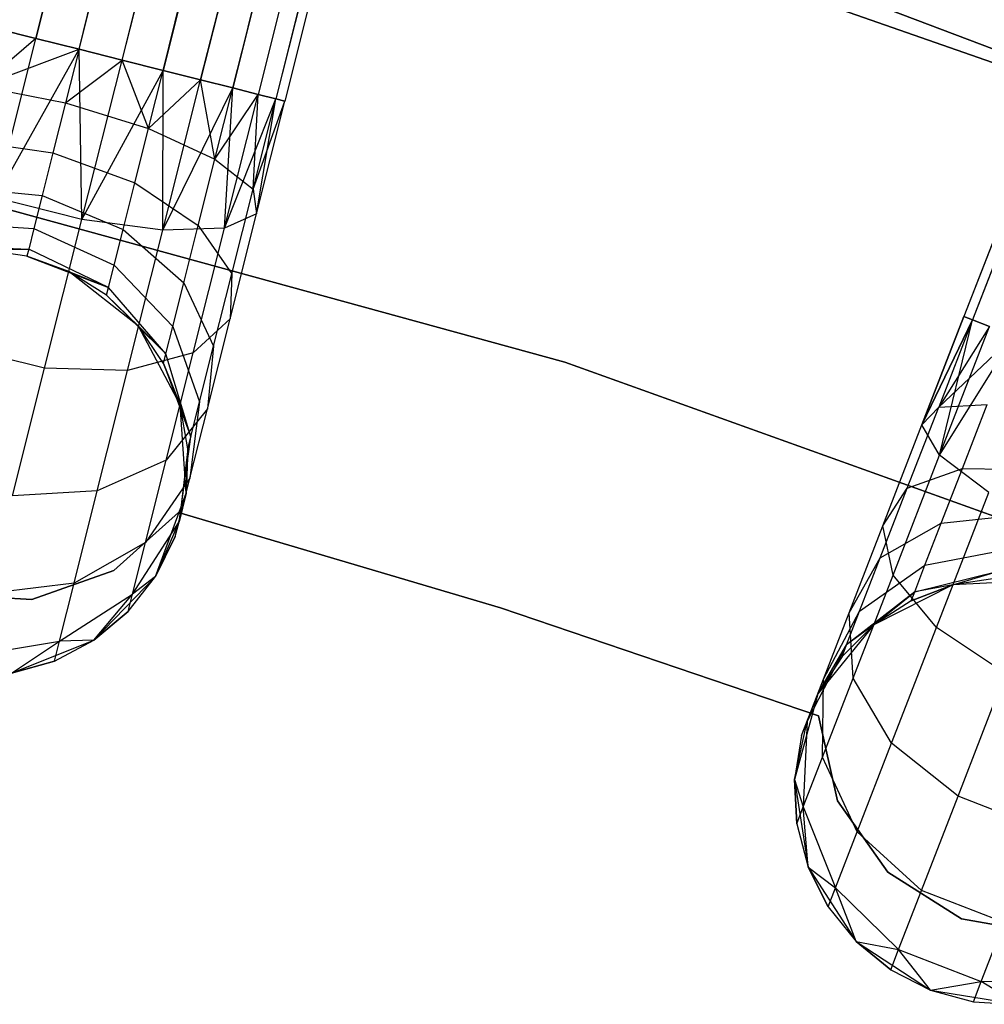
# Model space of a CAD drawing. Extents: x -189 to 189, y -189 to 189.
# Tile 471 of 591: x 10.27 to 14.79, y 37.46 to 42.07. Entities that reach past the tile are written whole.
import ezdxf

# ---------------------------------------------------------------- set-up
doc = ezdxf.new("R2010")
doc.units = 0
doc.header["$LTSCALE"] = 25.4
doc.layers.get('0').update_dxf_attribs({"linetype": 'CONTINUOUS'})

# ---------------------------------------------------------------- blocks, each defined once
blk = doc.blocks.new('CAMELEON-KENAI-C-12244_STL')
at = {"color": 0}
for p, q in [((10.3459, 41.9832, -10.4781), (40.7012, 163.4906, -10.4135)), ((10.3459, 41.9832, -10.4781), (40.7012, 163.4906, -10.4135)), ((10.5475, 41.9324, -10.5), (40.7012, 163.4906, -10.4135)), ((10.5475, 41.9324, -10.5), (40.7012, 163.4906, -10.4135)), ((40.894, 163.4421, -8.5219), (10.3459, 41.9832, -8.5219)), ((40.894, 163.4421, -8.5219), (10.3459, 41.9832, -8.5219)), ((10.5475, 41.9324, -8.5), (41.0956, 163.3914, -8.5)), ((10.5475, 41.9324, -8.5), (41.0956, 163.3914, -8.5)), ((10.5475, 41.9324, -10.5), (41.0956, 163.3914, -10.5)), ((10.5475, 41.9324, -10.5), (41.0956, 163.3914, -10.5)), ((10.7491, 41.8817, -10.4781), (41.0956, 163.3914, -10.5)), ((10.7491, 41.8817, -10.4781), (41.0956, 163.3914, -10.5)), ((10.9419, 41.8332, -10.4135), (41.0956, 163.3914, -10.5)), ((10.9419, 41.8332, -10.4135), (41.0956, 163.3914, -10.5)), ((10.7491, 41.8817, -8.5219), (41.2973, 163.3407, -8.5219)), ((10.7491, 41.8817, -8.5219), (41.2973, 163.3407, -8.5219)), ((41.4901, 163.2922, -10.4135), (10.9419, 41.8332, -10.4135)), ((41.4901, 163.2922, -10.4135), (10.9419, 41.8332, -10.4135)), ((41.4901, 163.2922, -10.4135), (11.1175, 41.7891, -10.309)), ((41.4901, 163.2922, -10.4135), (11.1175, 41.7891, -10.309)), ((41.4901, 163.2922, -10.4135), (11.2682, 41.7512, -10.1691)), ((41.4901, 163.2922, -10.4135), (11.2682, 41.7512, -10.1691)), ((10.7491, 41.8817, -8.5219), (41.6657, 163.248, -8.691)), ((10.7491, 41.8817, -8.5219), (41.6657, 163.248, -8.691)), ((10.9419, 41.8332, -8.5864), (41.6657, 163.248, -8.691)), ((10.9419, 41.8332, -8.5864), (41.6657, 163.248, -8.691)), ((41.6657, 163.248, -8.691), (11.1175, 41.7891, -8.691)), ((41.6657, 163.248, -8.691), (11.1175, 41.7891, -8.691)), ((11.1175, 41.7891, -8.691), (41.9355, 163.1802, -9)), ((11.1175, 41.7891, -8.691), (41.9355, 163.1802, -9)), ((41.8163, 163.2101, -10.1691), (11.2682, 41.7512, -10.1691)), ((41.8163, 163.2101, -10.1691), (11.2682, 41.7512, -10.1691)), ((11.2682, 41.7512, -8.8309), (41.9355, 163.1802, -9)), ((11.2682, 41.7512, -8.8309), (41.9355, 163.1802, -9)), ((41.8163, 163.2101, -10.1691), (11.3874, 41.7212, -10)), ((41.8163, 163.2101, -10.1691), (11.3874, 41.7212, -10)), ((41.9355, 163.1802, -9), (11.3874, 41.7212, -9)), ((41.9355, 163.1802, -9), (11.3874, 41.7212, -9)), ((41.8163, 163.2101, -10.1691), (11.4698, 41.7005, -9.809)), ((41.8163, 163.2101, -10.1691), (11.4698, 41.7005, -9.809)), ((41.9355, 163.1802, -9), (11.4698, 41.7005, -9.191)), ((41.9355, 163.1802, -9), (11.4698, 41.7005, -9.191)), ((42.018, 163.1594, -9.809), (11.4698, 41.7005, -9.809)), ((42.018, 163.1594, -9.809), (11.4698, 41.7005, -9.809)), ((42.0601, 163.1488, -9.3955), (11.4698, 41.7005, -9.191)), ((42.0601, 163.1488, -9.3955), (11.4698, 41.7005, -9.191)), ((42.018, 163.1594, -9.809), (11.512, 41.6899, -9.6045)), ((42.018, 163.1594, -9.809), (11.512, 41.6899, -9.3955)), ((42.018, 163.1594, -9.809), (11.512, 41.6899, -9.6045)), ((42.018, 163.1594, -9.809), (11.512, 41.6899, -9.3955)), ((42.0601, 163.1488, -9.3955), (11.512, 41.6899, -9.3955)), ((42.0601, 163.1488, -9.3955), (11.512, 41.6899, -9.3955)), ((59.9366, 157.4639, -9.3955), (14.6941, 40.6796, -9.3955)), ((59.9366, 157.4639, -9.3955), (14.6941, 40.6796, -9.6045)), ((59.9366, 157.4639, -9.3955), (14.6941, 40.6796, -9.3955)), ((59.9366, 157.4639, -9.3955), (14.6941, 40.6796, -9.6045)), ((59.9366, 157.4639, -9.3955), (14.7346, 40.6639, -9.809)), ((59.9366, 157.4639, -9.3955), (14.7346, 40.6639, -9.809)), ((59.9771, 157.4482, -9.809), (14.7346, 40.6639, -9.809)), ((59.9771, 157.4482, -9.809), (14.7346, 40.6639, -9.809)), ((60.0564, 157.4175, -9), (14.6941, 40.6796, -9.3955)), ((60.0564, 157.4175, -9), (14.6941, 40.6796, -9.3955)), ((60.0564, 157.4175, -9), (14.7346, 40.6639, -9.191)), ((60.0564, 157.4175, -9), (14.7346, 40.6639, -9.191)), ((16.2549, 41.3712, -1), (13.1173, 42.4691, -1)), ((13.1173, 42.4691, -8.5), (16.2549, 41.3712, -8.5)), ((16.2549, 41.3712, -1), (13.1173, 42.4691, -1)), ((13.1173, 42.4691, -8.5), (16.2549, 41.3712, -8.5)), ((17.3338, 40.9856, -1), (14.2221, 42.1652, -1)), ((14.2221, 42.1652), (17.3338, 40.9856)), ((17.3338, 40.9856, -1), (14.2221, 42.1652, -1)), ((14.2221, 42.1652), (17.3338, 40.9856)), ((10.153, 42.0316, -10.4135), (10.3459, 41.9832, -10.4781)), ((10.3459, 41.9832, -8.5219), (10.153, 42.0316, -8.5864)), ((10.3459, 41.9832, -8.5219), (10.153, 42.0316, -8.5864)), ((10.153, 42.0316, -10.4135), (10.3459, 41.9832, -10.4781)), ((10.3459, 41.9832, -8.5219), (10.0844, 41.7589, -8.5494)), ((10.3459, 41.9832, -8.5219), (10.0844, 41.7589, -8.5494)), ((10.1578, 41.2356, -10.3767), (10.3459, 41.9832, -10.4781)), ((10.1578, 41.2356, -10.3767), (10.3459, 41.9832, -10.4781)), ((10.3459, 41.9832, -10.4781), (10.5475, 41.9324, -10.5)), ((10.5475, 41.9324, -8.5), (10.3459, 41.9832, -8.5219)), ((10.5475, 41.9324, -8.5), (10.3459, 41.9832, -8.5219)), ((10.3459, 41.9832, -10.4781), (10.5475, 41.9324, -10.5)), ((10.0844, 41.7589, -8.5494), (10.5475, 41.9324, -8.5)), ((10.0844, 41.7589, -8.5494), (10.5475, 41.9324, -8.5)), ((10.1578, 41.2356, -10.3767), (10.5475, 41.9324, -10.5)), ((10.1578, 41.2356, -10.3767), (10.5475, 41.9324, -10.5)), ((10.5475, 41.9324, -8.5), (10.4844, 41.6814, -8.4659)), ((10.5475, 41.9324, -8.5), (10.4844, 41.6814, -8.4659)), ((10.7491, 41.8817, -8.5219), (10.5475, 41.9324, -8.5)), ((10.5611, 41.1342, -10.3767), (10.5475, 41.9324, -10.5)), ((10.5475, 41.9324, -10.5), (10.7491, 41.8817, -10.4781)), ((10.5611, 41.1342, -10.3767), (10.5475, 41.9324, -10.5)), ((10.7491, 41.8817, -8.5219), (10.5475, 41.9324, -8.5)), ((10.5475, 41.9324, -10.5), (10.7491, 41.8817, -10.4781)), ((10.4844, 41.6814, -8.4659), (10.7491, 41.8817, -8.5219)), ((10.4844, 41.6814, -8.4659), (10.7491, 41.8817, -8.5219)), ((10.5611, 41.1342, -10.3767), (10.7491, 41.8817, -10.4781)), ((10.5611, 41.1342, -10.3767), (10.7491, 41.8817, -10.4781)), ((10.8734, 41.5605, -8.5494), (10.7491, 41.8817, -8.5219)), ((10.8734, 41.5605, -8.5494), (10.7491, 41.8817, -8.5219)), ((10.9419, 41.8332, -8.5864), (10.7491, 41.8817, -8.5219)), ((10.7491, 41.8817, -10.4781), (10.9419, 41.8332, -10.4135)), ((10.9419, 41.8332, -8.5864), (10.7491, 41.8817, -8.5219)), ((10.7491, 41.8817, -10.4781), (10.9419, 41.8332, -10.4135)), ((10.5611, 41.1342, -10.3767), (10.9419, 41.8332, -10.4135)), ((10.5611, 41.1342, -10.3767), (10.9419, 41.8332, -10.4135)), ((10.8734, 41.5605, -8.5494), (10.9419, 41.8332, -8.5864)), ((10.8734, 41.5605, -8.5494), (10.9419, 41.8332, -8.5864)), ((10.9402, 41.084, -10.2133), (10.9419, 41.8332, -10.4135)), ((10.9402, 41.084, -10.2133), (10.9419, 41.8332, -10.4135)), ((11.1175, 41.7891, -8.691), (10.9419, 41.8332, -8.5864)), ((10.9419, 41.8332, -10.4135), (11.1175, 41.7891, -10.309)), ((10.9419, 41.8332, -10.4135), (11.1175, 41.7891, -10.309)), ((11.1175, 41.7891, -8.691), (10.9419, 41.8332, -8.5864)), ((10.8734, 41.5605, -8.5494), (11.1175, 41.7891, -8.691)), ((10.8734, 41.5605, -8.5494), (11.1175, 41.7891, -8.691)), ((10.9402, 41.084, -10.2133), (11.1175, 41.7891, -10.309)), ((10.9402, 41.084, -10.2133), (11.1175, 41.7891, -10.309)), ((11.1842, 41.4171, -8.7855), (11.1175, 41.7891, -8.691)), ((11.1842, 41.4171, -8.7855), (11.1175, 41.7891, -8.691)), ((11.2682, 41.7512, -8.8309), (11.1175, 41.7891, -8.691)), ((11.1175, 41.7891, -10.309), (11.2682, 41.7512, -10.1691)), ((11.1175, 41.7891, -10.309), (11.2682, 41.7512, -10.1691)), ((11.2682, 41.7512, -8.8309), (11.1175, 41.7891, -8.691)), ((10.0844, 41.7589, -8.5494), (10.4844, 41.6814, -8.4659)), ((10.0844, 41.7589, -8.5494), (10.4844, 41.6814, -8.4659)), ((10.9402, 41.084, -10.2133), (11.2682, 41.7512, -10.1691)), ((10.9402, 41.084, -10.2133), (11.2682, 41.7512, -10.1691)), ((11.1842, 41.4171, -8.7855), (11.2682, 41.7512, -8.8309)), ((11.1842, 41.4171, -8.7855), (11.2682, 41.7512, -8.8309)), ((11.1842, 41.4171, -8.7855), (11.3874, 41.7212, -9)), ((11.1842, 41.4171, -8.7855), (11.3874, 41.7212, -9)), ((11.2295, 41.0937, -9.9148), (11.2682, 41.7512, -10.1691)), ((11.2295, 41.0937, -9.9148), (11.2682, 41.7512, -10.1691)), ((11.2295, 41.0937, -9.9148), (11.3874, 41.7212, -10)), ((11.2295, 41.0937, -9.9148), (11.3874, 41.7212, -10)), ((11.3874, 41.7212, -9), (11.2682, 41.7512, -8.8309)), ((11.2682, 41.7512, -10.1691), (11.3874, 41.7212, -10)), ((11.2682, 41.7512, -10.1691), (11.3874, 41.7212, -10)), ((11.3874, 41.7212, -9), (11.2682, 41.7512, -8.8309)), ((11.3631, 41.276, -9.1334), (11.3874, 41.7212, -9)), ((11.3631, 41.276, -9.1334), (11.3874, 41.7212, -9)), ((11.4698, 41.7005, -9.191), (11.3874, 41.7212, -9)), ((11.3874, 41.7212, -10), (11.4698, 41.7005, -9.809)), ((11.3874, 41.7212, -10), (11.4698, 41.7005, -9.809)), ((11.4698, 41.7005, -9.191), (11.3874, 41.7212, -9)), ((10.4844, 41.6814, -8.4659), (10.4255, 41.4475, -8.366)), ((10.4844, 41.6814, -8.4659), (10.4255, 41.4475, -8.366)), ((10.4844, 41.6814, -8.4659), (10.8734, 41.5605, -8.5494)), ((10.4844, 41.6814, -8.4659), (10.8734, 41.5605, -8.5494)), ((11.2295, 41.0937, -9.9148), (11.4698, 41.7005, -9.809)), ((11.2295, 41.0937, -9.9148), (11.4698, 41.7005, -9.809)), ((11.3631, 41.276, -9.1334), (11.4698, 41.7005, -9.191)), ((11.3631, 41.276, -9.1334), (11.4698, 41.7005, -9.191)), ((11.3631, 41.276, -9.1334), (11.512, 41.6899, -9.3955)), ((11.3631, 41.276, -9.1334), (11.512, 41.6899, -9.3955)), ((11.3791, 41.1616, -9.5328), (11.4698, 41.7005, -9.809)), ((11.3791, 41.1616, -9.5328), (11.4698, 41.7005, -9.809)), ((11.3791, 41.1616, -9.5328), (11.512, 41.6899, -9.3955)), ((11.3791, 41.1616, -9.5328), (11.512, 41.6899, -9.6045)), ((11.3791, 41.1616, -9.5328), (11.512, 41.6899, -9.3955)), ((11.3791, 41.1616, -9.5328), (11.512, 41.6899, -9.6045)), ((11.512, 41.6899, -9.3955), (11.4698, 41.7005, -9.191)), ((11.4698, 41.7005, -9.809), (11.512, 41.6899, -9.6045)), ((11.4698, 41.7005, -9.809), (11.512, 41.6899, -9.6045)), ((11.512, 41.6899, -9.3955), (11.4698, 41.7005, -9.191)), ((10.8094, 41.3064, -8.4409), (10.8734, 41.5605, -8.5494)), ((10.8094, 41.3064, -8.4409), (10.8734, 41.5605, -8.5494)), ((10.8734, 41.5605, -8.5494), (11.1842, 41.4171, -8.7855)), ((10.8734, 41.5605, -8.5494), (11.1842, 41.4171, -8.7855)), ((10.0205, 41.5048, -8.4409), (10.4255, 41.4475, -8.366)), ((10.0205, 41.5048, -8.4409), (10.4255, 41.4475, -8.366)), ((10.4255, 41.4475, -8.366), (10.375, 41.2467, -8.2071)), ((10.4255, 41.4475, -8.366), (10.375, 41.2467, -8.2071)), ((10.4255, 41.4475, -8.366), (10.8094, 41.3064, -8.4409)), ((10.4255, 41.4475, -8.366), (10.8094, 41.3064, -8.4409)), ((11.1059, 41.1058, -8.6526), (11.1842, 41.4171, -8.7855)), ((11.1059, 41.1058, -8.6526), (11.1842, 41.4171, -8.7855)), ((11.1842, 41.4171, -8.7855), (11.3631, 41.276, -9.1334)), ((11.1842, 41.4171, -8.7855), (11.3631, 41.276, -9.1334)), ((9.6878, 41.3273, -1), (12.8235, 40.4656, -1)), ((12.8235, 40.4656, -8.5), (9.6878, 41.3273, -8.5)), ((12.8235, 40.4656, -8.5), (9.6878, 41.3273, -8.5)), ((9.6878, 41.3273, -1), (12.8235, 40.4656, -1)), ((10.7546, 41.0882, -8.2682), (10.8094, 41.3064, -8.4409)), ((10.7546, 41.0882, -8.2682), (10.8094, 41.3064, -8.4409)), ((10.8094, 41.3064, -8.4409), (11.1059, 41.1058, -8.6526)), ((10.8094, 41.3064, -8.4409), (11.1059, 41.1058, -8.6526)), ((9.9657, 41.2866, -8.2682), (10.375, 41.2467, -8.2071)), ((9.9657, 41.2866, -8.2682), (10.375, 41.2467, -8.2071)), ((11.2636, 40.8805, -8.9644), (11.3631, 41.276, -9.1334)), ((11.2636, 40.8805, -8.9644), (11.3631, 41.276, -9.1334)), ((11.3631, 41.276, -9.1334), (11.3791, 41.1616, -9.5328)), ((11.3631, 41.276, -9.1334), (11.3791, 41.1616, -9.5328)), ((10.5611, 41.1342, -10.3767), (10.1578, 41.2356, -10.3767)), ((10.5611, 41.1342, -10.3767), (10.1578, 41.2356, -10.3767)), ((10.375, 41.2467, -8.2071), (10.3363, 41.0926, -8)), ((10.375, 41.2467, -8.2071), (10.3363, 41.0926, -8)), ((10.375, 41.2467, -8.2071), (10.7546, 41.0882, -8.2682)), ((10.375, 41.2467, -8.2071), (10.7546, 41.0882, -8.2682)), ((11.3791, 41.1616, -9.5328), (11.2295, 41.0937, -9.9148)), ((11.3791, 41.1616, -9.5328), (11.2295, 41.0937, -9.9148)), ((11.2553, 40.6694, -9.3226), (11.3791, 41.1616, -9.5328)), ((11.2553, 40.6694, -9.3226), (11.3791, 41.1616, -9.5328)), ((9.9235, 41.1192, -8.0432), (10.3363, 41.0926, -8)), ((9.9235, 41.1192, -8.0432), (10.3363, 41.0926, -8)), ((10.3859, 40.4376, -10.0792), (10.5611, 41.1342, -10.3767)), ((10.3859, 40.4376, -10.0792), (10.5611, 41.1342, -10.3767)), ((10.9402, 41.084, -10.2133), (10.5611, 41.1342, -10.3767)), ((10.9402, 41.084, -10.2133), (10.5611, 41.1342, -10.3767)), ((10.3363, 41.0926, -8), (10.3119, 40.9957, -7.7588)), ((10.3363, 41.0926, -8), (10.3119, 40.9957, -7.7588)), ((10.3363, 41.0926, -8), (10.7124, 40.9207, -8.0432)), ((10.3363, 41.0926, -8), (10.7124, 40.9207, -8.0432)), ((10.7124, 40.9207, -8.0432), (10.7546, 41.0882, -8.2682)), ((10.7124, 40.9207, -8.0432), (10.7546, 41.0882, -8.2682)), ((10.7546, 41.0882, -8.2682), (11.0386, 40.8385, -8.4411)), ((10.7546, 41.0882, -8.2682), (11.0386, 40.8385, -8.4411)), ((10.7749, 40.427, -9.9327), (10.9402, 41.084, -10.2133)), ((10.7749, 40.427, -9.9327), (10.9402, 41.084, -10.2133)), ((11.2295, 41.0937, -9.9148), (10.9402, 41.084, -10.2133)), ((11.2295, 41.0937, -9.9148), (10.9402, 41.084, -10.2133)), ((11.0386, 40.8385, -8.4411), (11.1059, 41.1058, -8.6526)), ((11.0386, 40.8385, -8.4411), (11.1059, 41.1058, -8.6526)), ((11.0825, 40.509, -9.6651), (11.2295, 41.0937, -9.9148)), ((11.0825, 40.509, -9.6651), (11.2295, 41.0937, -9.9148)), ((11.1059, 41.1058, -8.6526), (11.2636, 40.8805, -8.9644)), ((11.1059, 41.1058, -8.6526), (11.2636, 40.8805, -8.9644)), ((9.8971, 41.0139, -7.7812), (10.3119, 40.9957, -7.7588)), ((9.8971, 41.0139, -7.7812), (10.3119, 40.9957, -7.7588)), ((10.0966, 40.9922, -7.5), (10.3119, 40.9957, -7.7588)), ((10.0966, 40.9922, -7.5), (10.3119, 40.9957, -7.7588)), ((10.3036, 40.9626, -2), (10.0966, 40.9922, -2)), ((10.3036, 40.9626, -7.5), (10.0966, 40.9922, -7.5)), ((10.3036, 40.9626, -2), (10.0966, 40.9922, -2)), ((10.3036, 40.9626, -7.5), (10.0966, 40.9922, -7.5)), ((10.3119, 40.9957, -7.7588), (10.3036, 40.9626, -7.5)), ((10.3119, 40.9957, -7.7588), (10.3036, 40.9626, -7.5)), ((10.686, 40.8155, -7.7812), (10.3119, 40.9957, -7.7588)), ((10.686, 40.8155, -7.7812), (10.3119, 40.9957, -7.7588)), ((10.4999, 40.8907, -2), (10.3036, 40.9626, -2)), ((10.4999, 40.8907, -7.5), (10.3036, 40.9626, -7.5)), ((10.3036, 40.9626, -7.5), (10.3036, 40.9626, -2)), ((10.4999, 40.8907, -2), (10.3036, 40.9626, -2)), ((10.3036, 40.9626, -7.5), (10.3036, 40.9626, -2)), ((10.3036, 40.9626, -7.5), (10.686, 40.8155, -7.7812)), ((10.4999, 40.8907, -7.5), (10.3036, 40.9626, -7.5)), ((10.3036, 40.9626, -7.5), (10.686, 40.8155, -7.7812)), ((10.827, 40.6341, -2), (10.4999, 40.8907, -2)), ((10.6769, 40.7796, -7.5), (10.4999, 40.8907, -2)), ((10.827, 40.6341, -2), (10.4999, 40.8907, -2)), ((10.6769, 40.7796, -7.5), (10.4999, 40.8907, -2)), ((10.6769, 40.7796, -7.5), (10.4999, 40.8907, -7.5)), ((10.4999, 40.8907, -7.5), (10.4999, 40.8907, -2)), ((10.4999, 40.8907, -7.5), (10.4999, 40.8907, -2)), ((10.4999, 40.8907, -7.5), (10.686, 40.8155, -7.7812)), ((10.4999, 40.8907, -7.5), (10.686, 40.8155, -7.7812)), ((10.6769, 40.7796, -7.5), (10.4999, 40.8907, -7.5)), ((10.686, 40.8155, -7.7812), (10.7124, 40.9207, -8.0432)), ((10.686, 40.8155, -7.7812), (10.7124, 40.9207, -8.0432)), ((10.7124, 40.9207, -8.0432), (10.9871, 40.6334, -8.1654)), ((10.7124, 40.9207, -8.0432), (10.9871, 40.6334, -8.1654)), ((10.9871, 40.6334, -8.1654), (11.0386, 40.8385, -8.4411)), ((10.9871, 40.6334, -8.1654), (11.0386, 40.8385, -8.4411)), ((11.0386, 40.8385, -8.4411), (11.1782, 40.5409, -8.6957)), ((11.0386, 40.8385, -8.4411), (11.1782, 40.5409, -8.6957)), ((11.1782, 40.5409, -8.6957), (11.2636, 40.8805, -8.9644)), ((11.1782, 40.5409, -8.6957), (11.2636, 40.8805, -8.9644)), ((11.2636, 40.8805, -8.9644), (11.2553, 40.6694, -9.3226)), ((11.2636, 40.8805, -8.9644), (11.2553, 40.6694, -9.3226)), ((10.6769, 40.7796, -7.5), (10.686, 40.8155, -7.7812)), ((10.6769, 40.7796, -7.5), (10.686, 40.8155, -7.7812)), ((10.9546, 40.5045, -7.8445), (10.686, 40.8155, -7.7812)), ((10.9546, 40.5045, -7.8445), (10.686, 40.8155, -7.7812)), ((10.827, 40.6341, -7.5), (10.6769, 40.7796, -7.5)), ((10.6769, 40.7796, -7.5), (10.827, 40.6341, -2)), ((10.6769, 40.7796, -7.5), (10.827, 40.6341, -2)), ((10.6769, 40.7796, -7.5), (10.9546, 40.5045, -7.8445)), ((10.827, 40.6341, -7.5), (10.6769, 40.7796, -7.5)), ((10.6769, 40.7796, -7.5), (10.9546, 40.5045, -7.8445)), ((11.2553, 40.6694, -9.3226), (11.0825, 40.509, -9.6651)), ((11.2553, 40.6694, -9.3226), (11.0825, 40.509, -9.6651)), ((11.149, 40.2467, -8.9881), (11.2553, 40.6694, -9.3226)), ((11.149, 40.2467, -8.9881), (11.2553, 40.6694, -9.3226)), ((14.4973, 40.1717, -9.5328), (14.6941, 40.6796, -9.6045)), ((14.6941, 40.6796, -9.3955), (14.4973, 40.1717, -9.5328)), ((14.6941, 40.6796, -9.3955), (14.4973, 40.1717, -9.5328)), ((14.4973, 40.1717, -9.5328), (14.6941, 40.6796, -9.6045)), ((14.4973, 40.1717, -9.5328), (14.7346, 40.6639, -9.809)), ((14.4973, 40.1717, -9.5328), (14.7346, 40.6639, -9.809)), ((14.7346, 40.6639, -9.191), (14.4973, 40.1717, -9.5328)), ((14.7346, 40.6639, -9.191), (14.4973, 40.1717, -9.5328)), ((14.7346, 40.6639, -9.191), (14.5765, 40.2558, -9.1334)), ((14.7346, 40.6639, -9.191), (14.5765, 40.2558, -9.1334)), ((14.5801, 40.0298, -9.9148), (14.7346, 40.6639, -9.809)), ((14.5801, 40.0298, -9.9148), (14.7346, 40.6639, -9.809)), ((14.6941, 40.6796, -9.6045), (14.7346, 40.6639, -9.809)), ((14.7346, 40.6639, -9.191), (14.6941, 40.6796, -9.3955)), ((14.7346, 40.6639, -9.191), (14.6941, 40.6796, -9.3955)), ((14.6941, 40.6796, -9.6045), (14.7346, 40.6639, -9.809)), ((14.7346, 40.6639, -9.809), (14.8139, 40.6331, -10)), ((14.8139, 40.6331, -9), (14.7346, 40.6639, -9.191)), ((14.8139, 40.6331, -9), (14.7346, 40.6639, -9.191)), ((14.7346, 40.6639, -9.809), (14.8139, 40.6331, -10)), ((11.0215, 40.2665, -2), (10.827, 40.6341, -2)), ((10.9436, 40.4605, -7.5), (10.827, 40.6341, -2)), ((11.0215, 40.2665, -2), (10.827, 40.6341, -2)), ((10.9436, 40.4605, -7.5), (10.827, 40.6341, -7.5)), ((10.827, 40.6341, -7.5), (10.827, 40.6341, -2)), ((10.9436, 40.4605, -7.5), (10.827, 40.6341, -2)), ((10.827, 40.6341, -7.5), (10.827, 40.6341, -2)), ((10.827, 40.6341, -7.5), (10.9546, 40.5045, -7.8445)), ((10.827, 40.6341, -7.5), (10.9546, 40.5045, -7.8445)), ((10.9436, 40.4605, -7.5), (10.827, 40.6341, -7.5)), ((10.9546, 40.5045, -7.8445), (10.9871, 40.6334, -8.1654)), ((10.9546, 40.5045, -7.8445), (10.9871, 40.6334, -8.1654)), ((10.9871, 40.6334, -8.1654), (11.1126, 40.2803, -8.3455)), ((10.9871, 40.6334, -8.1654), (11.1126, 40.2803, -8.3455)), ((14.8139, 40.6331, -9), (14.5765, 40.2558, -9.1334)), ((14.8139, 40.6331, -9), (14.5765, 40.2558, -9.1334)), ((14.5801, 40.0298, -9.9148), (14.8139, 40.6331, -10)), ((14.5801, 40.0298, -9.9148), (14.8139, 40.6331, -10)), ((14.9285, 40.5888, -8.8309), (14.5765, 40.2558, -9.1334)), ((14.9285, 40.5888, -8.8309), (14.5765, 40.2558, -9.1334)), ((14.5801, 40.0298, -9.9148), (14.9285, 40.5888, -10.1691)), ((14.5801, 40.0298, -9.9148), (14.9285, 40.5888, -10.1691)), ((10.3859, 40.4376, -10.0792), (9.9827, 40.5391, -10.0792)), ((10.3859, 40.4376, -10.0792), (9.9827, 40.5391, -10.0792)), ((11.1126, 40.2803, -8.3455), (11.1782, 40.5409, -8.6957)), ((11.1126, 40.2803, -8.3455), (11.1782, 40.5409, -8.6957)), ((11.1782, 40.5409, -8.6957), (11.149, 40.2467, -8.9881)), ((11.1782, 40.5409, -8.6957), (11.149, 40.2467, -8.9881)), ((11.0825, 40.509, -9.6651), (10.7749, 40.427, -9.9327)), ((11.0825, 40.509, -9.6651), (10.7749, 40.427, -9.9327)), ((10.9436, 40.4605, -7.5), (10.9546, 40.5045, -7.8445)), ((10.9436, 40.4605, -7.5), (10.9546, 40.5045, -7.8445)), ((11.0714, 40.1164, -7.9377), (10.9546, 40.5045, -7.8445)), ((11.0714, 40.1164, -7.9377), (10.9546, 40.5045, -7.8445)), ((10.9562, 40.0068, -9.2678), (11.0825, 40.509, -9.6651)), ((10.9562, 40.0068, -9.2678), (11.0825, 40.509, -9.6651)), ((10.2355, 39.8395, -9.6059), (10.3859, 40.4376, -10.0792)), ((10.2355, 39.8395, -9.6059), (10.3859, 40.4376, -10.0792)), ((10.7749, 40.427, -9.9327), (10.3859, 40.4376, -10.0792)), ((10.7749, 40.427, -9.9327), (10.3859, 40.4376, -10.0792)), ((10.633, 39.8628, -9.4863), (10.7749, 40.427, -9.9327)), ((10.633, 39.8628, -9.4863), (10.7749, 40.427, -9.9327)), ((11.0215, 40.2665, -7.5), (10.9436, 40.4605, -7.5)), ((10.9436, 40.4605, -7.5), (11.0215, 40.2665, -2)), ((10.9436, 40.4605, -7.5), (11.0215, 40.2665, -2)), ((10.9436, 40.4605, -7.5), (11.0714, 40.1164, -7.9377)), ((11.0215, 40.2665, -7.5), (10.9436, 40.4605, -7.5)), ((10.9436, 40.4605, -7.5), (11.0714, 40.1164, -7.9377)), ((12.8235, 40.4656, -1), (15.884, 39.3664, -1)), ((15.884, 39.3664, -8.5), (12.8235, 40.4656, -8.5)), ((12.8235, 40.4656, -8.5), (12.8235, 40.4656, -1)), ((12.8235, 40.4656, -8.5), (12.8235, 40.4656, -1)), ((15.884, 39.3664, -8.5), (12.8235, 40.4656, -8.5)), ((12.8235, 40.4656, -1), (15.884, 39.3664, -1)), ((11.149, 40.2467, -8.9881), (10.9562, 40.0068, -9.2678)), ((11.149, 40.2467, -8.9881), (10.9562, 40.0068, -9.2678)), ((11.0496, 39.8516, -2), (11.0215, 40.2665, -2)), ((11.0574, 40.0606, -7.5), (11.0215, 40.2665, -2)), ((11.0496, 39.8516, -2), (11.0215, 40.2665, -2)), ((11.0574, 40.0606, -7.5), (11.0215, 40.2665, -7.5)), ((11.0215, 40.2665, -7.5), (11.0215, 40.2665, -2)), ((11.0574, 40.0606, -7.5), (11.0215, 40.2665, -2)), ((11.0215, 40.2665, -7.5), (11.0215, 40.2665, -2)), ((11.0215, 40.2665, -7.5), (11.0714, 40.1164, -7.9377)), ((11.0215, 40.2665, -7.5), (11.0714, 40.1164, -7.9377)), ((11.0574, 40.0606, -7.5), (11.0215, 40.2665, -7.5)), ((11.1126, 40.2803, -8.3455), (11.0674, 39.9223, -8.5523)), ((11.1126, 40.2803, -8.3455), (11.0674, 39.9223, -8.5523)), ((11.0674, 39.9223, -8.5523), (11.149, 40.2467, -8.9881)), ((11.0674, 39.9223, -8.5523), (11.149, 40.2467, -8.9881)), ((11.0714, 40.1164, -7.9377), (11.1126, 40.2803, -8.3455)), ((11.0714, 40.1164, -7.9377), (11.1126, 40.2803, -8.3455)), ((14.4292, 39.8755, -8.9644), (14.5765, 40.2558, -9.1334)), ((14.4292, 39.8755, -8.9644), (14.5765, 40.2558, -9.1334)), ((14.4973, 40.1717, -9.5328), (14.5765, 40.2558, -9.1334)), ((14.4973, 40.1717, -9.5328), (14.5765, 40.2558, -9.1334)), ((14.5765, 40.2558, -9.1334), (14.804, 40.2676, -8.7855)), ((14.5765, 40.2558, -9.1334), (14.804, 40.2676, -8.7855)), ((14.6881, 39.9683, -8.6526), (14.804, 40.2676, -8.7855)), ((14.6881, 39.9683, -8.6526), (14.804, 40.2676, -8.7855)), ((14.3139, 39.6984, -9.3226), (14.4973, 40.1717, -9.5328)), ((14.3139, 39.6984, -9.3226), (14.4973, 40.1717, -9.5328)), ((14.5801, 40.0298, -9.9148), (14.4973, 40.1717, -9.5328)), ((14.5801, 40.0298, -9.9148), (14.4973, 40.1717, -9.5328)), ((11.0161, 39.7184, -8.0447), (11.0714, 40.1164, -7.9377)), ((11.0161, 39.7184, -8.0447), (11.0714, 40.1164, -7.9377)), ((11.0574, 40.0606, -7.5), (11.0714, 40.1164, -7.9377)), ((11.0574, 40.0606, -7.5), (11.0714, 40.1164, -7.9377)), ((11.0574, 40.0606, -7.5), (11.0161, 39.7184, -8.0447)), ((11.0574, 40.0606, -7.5), (11.0161, 39.7184, -8.0447)), ((11.0496, 39.8516, -7.5), (11.0574, 40.0606, -7.5)), ((11.0574, 40.0606, -7.5), (11.0496, 39.8516, -2)), ((11.0574, 40.0606, -7.5), (11.0496, 39.8516, -2)), ((11.0496, 39.8516, -7.5), (11.0574, 40.0606, -7.5)), ((14.3623, 39.4676, -9.6651), (14.5801, 40.0298, -9.9148)), ((14.3623, 39.4676, -9.6651), (14.5801, 40.0298, -9.9148)), ((14.8107, 39.8547, -10.2133), (14.5801, 40.0298, -9.9148)), ((14.8107, 39.8547, -10.2133), (14.5801, 40.0298, -9.9148)), ((10.9562, 40.0068, -9.2678), (10.633, 39.8628, -9.4863)), ((10.9562, 40.0068, -9.2678), (10.633, 39.8628, -9.4863)), ((10.8593, 39.6215, -8.75), (10.9562, 40.0068, -9.2678)), ((10.8593, 39.6215, -8.75), (10.9562, 40.0068, -9.2678)), ((14.4292, 39.8755, -8.9644), (14.6881, 39.9683, -8.6526)), ((14.4292, 39.8755, -8.9644), (14.6881, 39.9683, -8.6526)), ((14.5885, 39.7112, -8.4411), (14.6881, 39.9683, -8.6526)), ((14.5885, 39.7112, -8.4411), (14.6881, 39.9683, -8.6526)), ((14.6881, 39.9683, -8.6526), (15.0459, 39.9607, -8.4409)), ((14.6881, 39.9683, -8.6526), (15.0459, 39.9607, -8.4409)), ((11.0674, 39.9223, -8.5523), (10.8593, 39.6215, -8.75)), ((11.0674, 39.9223, -8.5523), (10.8593, 39.6215, -8.75)), ((11.0161, 39.7184, -8.0447), (11.0674, 39.9223, -8.5523)), ((11.0161, 39.7184, -8.0447), (11.0674, 39.9223, -8.5523)), ((14.3026, 39.5489, -8.6957), (14.4292, 39.8755, -8.9644)), ((14.3026, 39.5489, -8.6957), (14.4292, 39.8755, -8.9644)), ((14.3139, 39.6984, -9.3226), (14.4292, 39.8755, -8.9644)), ((14.3139, 39.6984, -9.3226), (14.4292, 39.8755, -8.9644)), ((10.633, 39.8628, -9.4863), (10.2355, 39.8395, -9.6059)), ((10.633, 39.8628, -9.4863), (10.2355, 39.8395, -9.6059)), ((10.5242, 39.4299, -8.9045), (10.633, 39.8628, -9.4863)), ((10.5242, 39.4299, -8.9045), (10.633, 39.8628, -9.4863)), ((10.9066, 39.4612, -2), (11.0496, 39.8516, -2)), ((10.9066, 39.4612, -2), (11.0496, 39.8516, -2)), ((10.9986, 39.6489, -7.5), (11.0496, 39.8516, -2)), ((10.9986, 39.6489, -7.5), (11.0496, 39.8516, -2)), ((11.0496, 39.8516, -7.5), (11.0161, 39.7184, -8.0447)), ((11.0496, 39.8516, -7.5), (11.0161, 39.7184, -8.0447)), ((11.0496, 39.8516, -7.5), (11.0496, 39.8516, -2)), ((11.0496, 39.8516, -7.5), (11.0496, 39.8516, -2)), ((14.566, 39.223, -9.9327), (14.8107, 39.8547, -10.2133)), ((14.566, 39.223, -9.9327), (14.8107, 39.8547, -10.2133)), ((10.7107, 39.4901, -2), (11.0144, 39.7621, -2)), ((11.0144, 39.7621, -4), (10.7107, 39.4901, -4)), ((11.0144, 39.7621, -4), (10.7107, 39.4901, -4)), ((10.7107, 39.4901, -2), (11.0144, 39.7621, -2)), ((11.0144, 39.7621, -2), (11.0144, 39.7621, -4)), ((11.0144, 39.7621, -2), (12.5225, 39.3139, -2)), ((12.5225, 39.3139, -4), (11.0144, 39.7621, -4)), ((11.0144, 39.7621, -2), (11.0144, 39.7621, -4)), ((12.5225, 39.3139, -4), (11.0144, 39.7621, -4)), ((11.0144, 39.7621, -2), (12.5225, 39.3139, -2)), ((14.5885, 39.7112, -8.4411), (14.9646, 39.7509, -8.2682)), ((14.5885, 39.7112, -8.4411), (14.9646, 39.7509, -8.2682)), ((10.7984, 39.3793, -8.147), (11.0161, 39.7184, -8.0447)), ((10.7984, 39.3793, -8.147), (11.0161, 39.7184, -8.0447)), ((10.9066, 39.4612, -7.5), (11.0161, 39.7184, -8.0447)), ((10.9066, 39.4612, -7.5), (11.0161, 39.7184, -8.0447)), ((10.9986, 39.6489, -7.5), (11.0161, 39.7184, -8.0447)), ((10.9986, 39.6489, -7.5), (11.0161, 39.7184, -8.0447)), ((14.1565, 39.2919, -8.9881), (14.3139, 39.6984, -9.3226)), ((14.1565, 39.2919, -8.9881), (14.3139, 39.6984, -9.3226)), ((14.3026, 39.5489, -8.6957), (14.5885, 39.7112, -8.4411)), ((14.3026, 39.5489, -8.6957), (14.5885, 39.7112, -8.4411)), ((14.3623, 39.4676, -9.6651), (14.3139, 39.6984, -9.3226)), ((14.3623, 39.4676, -9.6651), (14.3139, 39.6984, -9.3226)), ((14.5121, 39.514, -8.1654), (14.5885, 39.7112, -8.4411)), ((14.5121, 39.514, -8.1654), (14.5885, 39.7112, -8.4411)), ((10.9066, 39.4612, -7.5), (10.9986, 39.6489, -7.5)), ((10.9986, 39.6489, -7.5), (10.9066, 39.4612, -2)), ((10.9986, 39.6489, -7.5), (10.9066, 39.4612, -2)), ((10.9066, 39.4612, -7.5), (10.9986, 39.6489, -7.5)), ((10.8593, 39.6215, -8.75), (10.5242, 39.4299, -8.9045)), ((10.8593, 39.6215, -8.75), (10.5242, 39.4299, -8.9045)), ((10.7984, 39.3793, -8.147), (10.8593, 39.6215, -8.75)), ((10.7984, 39.3793, -8.147), (10.8593, 39.6215, -8.75)), ((14.1565, 39.2919, -8.9881), (14.3026, 39.5489, -8.6957)), ((14.1565, 39.2919, -8.9881), (14.3026, 39.5489, -8.6957)), ((14.2056, 39.2983, -8.3455), (14.3026, 39.5489, -8.6957)), ((14.2056, 39.2983, -8.3455), (14.3026, 39.5489, -8.6957)), ((14.5121, 39.514, -8.1654), (14.9023, 39.5899, -8.0432)), ((14.5121, 39.514, -8.1654), (14.9023, 39.5899, -8.0432)), ((14.2056, 39.2983, -8.3455), (14.5121, 39.514, -8.1654)), ((14.2056, 39.2983, -8.3455), (14.5121, 39.514, -8.1654)), ((14.4641, 39.39, -7.8445), (14.5121, 39.514, -8.1654)), ((14.4641, 39.39, -7.8445), (14.5121, 39.514, -8.1654)), ((10.3263, 39.3542, -2), (10.7107, 39.4901, -2)), ((10.7107, 39.4901, -4), (10.3263, 39.3542, -4)), ((10.7107, 39.4901, -4), (10.3263, 39.3542, -4)), ((10.3263, 39.3542, -2), (10.7107, 39.4901, -2)), ((10.6172, 39.1627, -2), (10.9066, 39.4612, -2)), ((10.6172, 39.1627, -2), (10.9066, 39.4612, -2)), ((10.7107, 39.4901, -2), (10.7107, 39.4901, -4)), ((10.7107, 39.4901, -2), (10.7107, 39.4901, -4)), ((10.7776, 39.2967, -7.5), (10.9066, 39.4612, -2)), ((10.7776, 39.2967, -7.5), (10.9066, 39.4612, -7.5)), ((10.7776, 39.2967, -7.5), (10.9066, 39.4612, -2)), ((10.7776, 39.2967, -7.5), (10.9066, 39.4612, -7.5)), ((10.9066, 39.4612, -7.5), (10.7984, 39.3793, -8.147)), ((10.9066, 39.4612, -7.5), (10.7984, 39.3793, -8.147)), ((10.9066, 39.4612, -7.5), (10.9066, 39.4612, -2)), ((10.9066, 39.4612, -7.5), (10.9066, 39.4612, -2)), ((14.1753, 38.9848, -9.2678), (14.3623, 39.4676, -9.6651)), ((14.1753, 38.9848, -9.2678), (14.3623, 39.4676, -9.6651)), ((14.566, 39.223, -9.9327), (14.3623, 39.4676, -9.6651)), ((14.566, 39.223, -9.9327), (14.3623, 39.4676, -9.6651)), ((14.4641, 39.39, -7.8445), (14.863, 39.4887, -7.7812)), ((14.4641, 39.39, -7.8445), (14.863, 39.4887, -7.7812)), ((14.6431, 39.4221, -7.5), (14.863, 39.4887, -7.7812)), ((14.6431, 39.4221, -7.5), (14.863, 39.4887, -7.7812)), ((14.8497, 39.4541, -7.5), (14.6431, 39.4221, -2)), ((14.8497, 39.4541, -7.5), (14.6431, 39.4221, -7.5)), ((14.8497, 39.4541, -7.5), (14.6431, 39.4221, -2)), ((14.8497, 39.4541, -7.5), (14.6431, 39.4221, -7.5)), ((10.5242, 39.4299, -8.9045), (10.12, 39.3805, -8.9891)), ((10.5242, 39.4299, -8.9045), (10.12, 39.3805, -8.9891)), ((10.4557, 39.1577, -8.227), (10.5242, 39.4299, -8.9045)), ((10.4557, 39.1577, -8.227), (10.5242, 39.4299, -8.9045)), ((14.6431, 39.4221, -2), (14.272, 39.2344, -2)), ((14.6431, 39.4221, -2), (14.272, 39.2344, -2)), ((14.6431, 39.4221, -7.5), (14.4477, 39.3478, -7.5)), ((14.4477, 39.3478, -7.5), (14.6431, 39.4221, -2)), ((14.4477, 39.3478, -7.5), (14.6431, 39.4221, -2)), ((14.6431, 39.4221, -7.5), (14.4477, 39.3478, -7.5)), ((14.6431, 39.4221, -7.5), (14.4641, 39.39, -7.8445)), ((14.6431, 39.4221, -7.5), (14.4641, 39.39, -7.8445)), ((15.0584, 39.4426, -2), (14.6431, 39.4221, -2)), ((15.0584, 39.4426, -2), (14.6431, 39.4221, -2)), ((14.6431, 39.4221, -7.5), (14.6431, 39.4221, -2)), ((14.6431, 39.4221, -7.5), (14.6431, 39.4221, -2)), ((9.9192, 39.375, -2), (10.3263, 39.3542, -2)), ((10.3263, 39.3542, -4), (9.9192, 39.375, -4)), ((10.3263, 39.3542, -4), (9.9192, 39.375, -4)), ((9.9192, 39.375, -2), (10.3263, 39.3542, -2)), ((10.4557, 39.1577, -8.227), (10.7984, 39.3793, -8.147)), ((10.4557, 39.1577, -8.227), (10.7984, 39.3793, -8.147)), ((10.6172, 39.1627, -7.5), (10.7984, 39.3793, -8.147)), ((10.6172, 39.1627, -7.5), (10.7984, 39.3793, -8.147)), ((10.7776, 39.2967, -7.5), (10.7984, 39.3793, -8.147)), ((10.7776, 39.2967, -7.5), (10.7984, 39.3793, -8.147)), ((14.4641, 39.39, -7.8445), (14.1445, 39.1408, -7.9377)), ((14.4641, 39.39, -7.8445), (14.1445, 39.1408, -7.9377)), ((14.272, 39.2344, -7.5), (14.4641, 39.39, -7.8445)), ((14.272, 39.2344, -7.5), (14.4641, 39.39, -7.8445)), ((14.4477, 39.3478, -7.5), (14.4641, 39.39, -7.8445)), ((14.4477, 39.3478, -7.5), (14.4641, 39.39, -7.8445)), ((10.3263, 39.3542, -2), (10.3263, 39.3542, -4)), ((10.3263, 39.3542, -2), (10.3263, 39.3542, -4)), ((14.4477, 39.3478, -7.5), (14.272, 39.2344, -2)), ((14.4477, 39.3478, -7.5), (14.272, 39.2344, -7.5)), ((14.4477, 39.3478, -7.5), (14.272, 39.2344, -2)), ((14.4477, 39.3478, -7.5), (14.272, 39.2344, -7.5)), ((10.6172, 39.1627, -7.5), (10.7776, 39.2967, -7.5)), ((10.7776, 39.2967, -7.5), (10.6172, 39.1627, -2)), ((10.7776, 39.2967, -7.5), (10.6172, 39.1627, -2)), ((10.6172, 39.1627, -7.5), (10.7776, 39.2967, -7.5)), ((12.5225, 39.3139, -2), (12.5225, 39.3139, -4)), ((12.5225, 39.3139, -2), (14.0124, 38.8086, -2)), ((14.0124, 38.8086, -4), (12.5225, 39.3139, -4)), ((12.5225, 39.3139, -2), (12.5225, 39.3139, -4)), ((14.0124, 38.8086, -4), (12.5225, 39.3139, -4)), ((12.5225, 39.3139, -2), (14.0124, 38.8086, -2)), ((14.0357, 38.9801, -8.5523), (14.2056, 39.2983, -8.3455)), ((14.0357, 38.9801, -8.5523), (14.2056, 39.2983, -8.3455)), ((14.0357, 38.9801, -8.5523), (14.1565, 39.2919, -8.9881)), ((14.0357, 38.9801, -8.5523), (14.1565, 39.2919, -8.9881)), ((14.1445, 39.1408, -7.9377), (14.2056, 39.2983, -8.3455)), ((14.1445, 39.1408, -7.9377), (14.2056, 39.2983, -8.3455)), ((14.1753, 38.9848, -9.2678), (14.1565, 39.2919, -8.9881)), ((14.1753, 38.9848, -9.2678), (14.1565, 39.2919, -8.9881)), ((14.272, 39.2344, -2), (14.0093, 38.9121, -2)), ((14.272, 39.2344, -2), (14.0093, 38.9121, -2)), ((14.272, 39.2344, -7.5), (14.1237, 39.0871, -7.5)), ((14.1237, 39.0871, -7.5), (14.272, 39.2344, -2)), ((14.1237, 39.0871, -7.5), (14.272, 39.2344, -2)), ((14.272, 39.2344, -7.5), (14.1237, 39.0871, -7.5)), ((14.272, 39.2344, -7.5), (14.1445, 39.1408, -7.9377)), ((14.272, 39.2344, -7.5), (14.1445, 39.1408, -7.9377)), ((14.272, 39.2344, -7.5), (14.272, 39.2344, -2)), ((14.272, 39.2344, -7.5), (14.272, 39.2344, -2)), ((14.3558, 38.6805, -9.4863), (14.566, 39.223, -9.9327)), ((14.3558, 38.6805, -9.4863), (14.566, 39.223, -9.9327)), ((14.8896, 39.0069, -10.0792), (14.566, 39.223, -9.9327)), ((14.8896, 39.0069, -10.0792), (14.566, 39.223, -9.9327)), ((10.0475, 39.0919, -8.2708), (10.4557, 39.1577, -8.227)), ((10.0475, 39.0919, -8.2708), (10.4557, 39.1577, -8.227)), ((10.2313, 39.0077, -2), (10.6172, 39.1627, -2)), ((10.2313, 39.0077, -2), (10.6172, 39.1627, -2)), ((10.2313, 39.0077, -7.5), (10.4557, 39.1577, -8.227)), ((10.2313, 39.0077, -7.5), (10.4557, 39.1577, -8.227)), ((10.4324, 39.0649, -7.5), (10.6172, 39.1627, -2)), ((10.4324, 39.0649, -7.5), (10.6172, 39.1627, -7.5)), ((10.4324, 39.0649, -7.5), (10.6172, 39.1627, -2)), ((10.4324, 39.0649, -7.5), (10.6172, 39.1627, -7.5)), ((10.4324, 39.0649, -7.5), (10.4557, 39.1577, -8.227)), ((10.4324, 39.0649, -7.5), (10.4557, 39.1577, -8.227)), ((10.6172, 39.1627, -7.5), (10.4557, 39.1577, -8.227)), ((10.6172, 39.1627, -7.5), (10.4557, 39.1577, -8.227)), ((10.6172, 39.1627, -7.5), (10.6172, 39.1627, -2)), ((10.6172, 39.1627, -7.5), (10.6172, 39.1627, -2)), ((14.1445, 39.1408, -7.9377), (13.9597, 38.784, -8.0447)), ((14.1445, 39.1408, -7.9377), (13.9597, 38.784, -8.0447)), ((14.0093, 38.9121, -7.5), (14.1445, 39.1408, -7.9377)), ((14.0093, 38.9121, -7.5), (14.1445, 39.1408, -7.9377)), ((14.1237, 39.0871, -7.5), (14.1445, 39.1408, -7.9377)), ((14.1237, 39.0871, -7.5), (14.1445, 39.1408, -7.9377)), ((14.1237, 39.0871, -7.5), (14.0093, 38.9121, -2)), ((14.1237, 39.0871, -7.5), (14.0093, 38.9121, -7.5)), ((14.1237, 39.0871, -7.5), (14.0093, 38.9121, -2)), ((14.1237, 39.0871, -7.5), (14.0093, 38.9121, -7.5)), ((10.2313, 39.0077, -7.5), (10.4324, 39.0649, -7.5)), ((10.4324, 39.0649, -7.5), (10.2313, 39.0077, -2)), ((10.4324, 39.0649, -7.5), (10.2313, 39.0077, -2)), ((10.2313, 39.0077, -7.5), (10.4324, 39.0649, -7.5)), ((14.6668, 38.4317, -9.6059), (14.8896, 39.0069, -10.0792)), ((14.6668, 38.4317, -9.6059), (14.8896, 39.0069, -10.0792)), ((13.9597, 38.784, -8.0447), (14.0357, 38.9801, -8.5523)), ((13.9597, 38.784, -8.0447), (14.0357, 38.9801, -8.5523)), ((14.0318, 38.6143, -8.75), (14.1753, 38.9848, -9.2678)), ((14.0318, 38.6143, -8.75), (14.1753, 38.9848, -9.2678)), ((14.0318, 38.6143, -8.75), (14.0357, 38.9801, -8.5523)), ((14.0318, 38.6143, -8.75), (14.0357, 38.9801, -8.5523)), ((14.3558, 38.6805, -9.4863), (14.1753, 38.9848, -9.2678)), ((14.3558, 38.6805, -9.4863), (14.1753, 38.9848, -9.2678)), ((14.0093, 38.9121, -2), (13.9005, 38.5108, -2)), ((14.0093, 38.9121, -2), (13.9005, 38.5108, -2)), ((13.9338, 38.7171, -7.5), (14.0093, 38.9121, -2)), ((13.9338, 38.7171, -7.5), (14.0093, 38.9121, -2)), ((14.0093, 38.9121, -7.5), (13.9597, 38.784, -8.0447)), ((14.0093, 38.9121, -7.5), (13.9597, 38.784, -8.0447)), ((14.0093, 38.9121, -7.5), (14.0093, 38.9121, -2)), ((14.0093, 38.9121, -7.5), (14.0093, 38.9121, -2)), ((14.0124, 38.8086, -2), (14.0124, 38.8086, -4)), ((14.0124, 38.8086, -2), (14.0124, 38.8086, -4)), ((14.0124, 38.8086, -2), (14.1025, 38.4102, -2)), ((14.1025, 38.4102, -4), (14.0124, 38.8086, -4)), ((14.1025, 38.4102, -4), (14.0124, 38.8086, -4)), ((14.0124, 38.8086, -2), (14.1025, 38.4102, -2)), ((13.9005, 38.5108, -7.5), (13.9597, 38.784, -8.0447)), ((13.9005, 38.5108, -7.5), (13.9597, 38.784, -8.0447)), ((13.9338, 38.7171, -7.5), (13.9597, 38.784, -8.0447)), ((13.9338, 38.7171, -7.5), (13.9597, 38.784, -8.0447)), ((13.9597, 38.784, -8.0447), (13.9415, 38.3814, -8.147)), ((13.9597, 38.784, -8.0447), (13.9415, 38.3814, -8.147)), ((13.9338, 38.7171, -7.5), (13.9005, 38.5108, -2)), ((13.9338, 38.7171, -7.5), (13.9005, 38.5108, -7.5)), ((13.9338, 38.7171, -7.5), (13.9005, 38.5108, -2)), ((13.9338, 38.7171, -7.5), (13.9005, 38.5108, -7.5)), ((14.1945, 38.2642, -8.9045), (14.3558, 38.6805, -9.4863)), ((14.1945, 38.2642, -8.9045), (14.3558, 38.6805, -9.4863)), ((14.6668, 38.4317, -9.6059), (14.3558, 38.6805, -9.4863)), ((14.6668, 38.4317, -9.6059), (14.3558, 38.6805, -9.4863)), ((13.9415, 38.3814, -8.147), (14.0318, 38.6143, -8.75)), ((13.9415, 38.3814, -8.147), (14.0318, 38.6143, -8.75)), ((14.1945, 38.2642, -8.9045), (14.0318, 38.6143, -8.75)), ((14.1945, 38.2642, -8.9045), (14.0318, 38.6143, -8.75)), ((13.9005, 38.5108, -2), (13.9643, 38.0999, -2)), ((13.9005, 38.5108, -7.5), (13.9005, 38.5108, -2)), ((13.9005, 38.5108, -7.5), (13.9005, 38.5108, -2)), ((13.9005, 38.5108, -7.5), (13.9108, 38.302, -7.5)), ((13.9108, 38.302, -7.5), (13.9005, 38.5108, -2)), ((13.9108, 38.302, -7.5), (13.9005, 38.5108, -2)), ((13.9005, 38.5108, -2), (13.9643, 38.0999, -2)), ((13.9005, 38.5108, -7.5), (13.9108, 38.302, -7.5)), ((13.9005, 38.5108, -7.5), (13.9415, 38.3814, -8.147)), ((13.9005, 38.5108, -7.5), (13.9415, 38.3814, -8.147)), ((14.1025, 38.4102, -2), (14.1025, 38.4102, -4)), ((14.1025, 38.4102, -2), (14.1025, 38.4102, -4)), ((14.1025, 38.4102, -2), (14.3378, 38.0764, -2)), ((14.3378, 38.0764, -4), (14.1025, 38.4102, -4)), ((14.3378, 38.0764, -4), (14.1025, 38.4102, -4)), ((14.1025, 38.4102, -2), (14.3378, 38.0764, -2)), ((14.4958, 37.9904, -8.9891), (14.6668, 38.4317, -9.6059)), ((14.4958, 37.9904, -8.9891), (14.6668, 38.4317, -9.6059)), ((15.0546, 38.2815, -9.6059), (14.6668, 38.4317, -9.6059)), ((15.0546, 38.2815, -9.6059), (14.6668, 38.4317, -9.6059)), ((13.9108, 38.302, -7.5), (13.9415, 38.3814, -8.147)), ((13.9108, 38.302, -7.5), (13.9415, 38.3814, -8.147)), ((13.9643, 38.0999, -7.5), (13.9415, 38.3814, -8.147)), ((13.9415, 38.3814, -8.147), (14.0932, 38.0026, -8.227)), ((13.9643, 38.0999, -7.5), (13.9415, 38.3814, -8.147)), ((13.9415, 38.3814, -8.147), (14.0932, 38.0026, -8.227)), ((13.9108, 38.302, -7.5), (13.9643, 38.0999, -2)), ((13.9108, 38.302, -7.5), (13.9643, 38.0999, -7.5)), ((13.9108, 38.302, -7.5), (13.9643, 38.0999, -2)), ((13.9108, 38.302, -7.5), (13.9643, 38.0999, -7.5)), ((14.0932, 38.0026, -8.227), (14.1945, 38.2642, -8.9045)), ((14.0932, 38.0026, -8.227), (14.1945, 38.2642, -8.9045)), ((14.4958, 37.9904, -8.9891), (14.1945, 38.2642, -8.9045)), ((14.4958, 37.9904, -8.9891), (14.1945, 38.2642, -8.9045)), ((13.9643, 38.0999, -2), (14.1897, 37.7504, -2)), ((13.9643, 38.0999, -7.5), (13.9643, 38.0999, -2)), ((13.9643, 38.0999, -7.5), (13.9643, 38.0999, -2)), ((13.9643, 38.0999, -7.5), (14.0586, 37.9133, -7.5)), ((14.0586, 37.9133, -7.5), (13.9643, 38.0999, -2)), ((14.0586, 37.9133, -7.5), (13.9643, 38.0999, -2)), ((13.9643, 38.0999, -2), (14.1897, 37.7504, -2)), ((13.9643, 38.0999, -7.5), (14.0586, 37.9133, -7.5)), ((13.9643, 38.0999, -7.5), (14.0932, 38.0026, -8.227)), ((13.9643, 38.0999, -7.5), (14.0932, 38.0026, -8.227)), ((14.3378, 38.0764, -2), (14.3378, 38.0764, -4)), ((14.3378, 38.0764, -2), (14.3378, 38.0764, -4)), ((14.3378, 38.0764, -2), (14.6827, 37.8576, -2)), ((14.6827, 37.8576, -4), (14.3378, 38.0764, -4)), ((14.6827, 37.8576, -4), (14.3378, 38.0764, -4)), ((14.3378, 38.0764, -2), (14.6827, 37.8576, -2)), ((14.0586, 37.9133, -7.5), (14.0932, 38.0026, -8.227)), ((14.0586, 37.9133, -7.5), (14.0932, 38.0026, -8.227)), ((14.1897, 37.7504, -7.5), (14.0932, 38.0026, -8.227)), ((14.0932, 38.0026, -8.227), (14.3884, 37.713, -8.2708)), ((14.1897, 37.7504, -7.5), (14.0932, 38.0026, -8.227)), ((14.0932, 38.0026, -8.227), (14.3884, 37.713, -8.2708)), ((14.3884, 37.713, -8.2708), (14.4958, 37.9904, -8.9891)), ((14.3884, 37.713, -8.2708), (14.4958, 37.9904, -8.9891)), ((14.8836, 37.8402, -8.9891), (14.4958, 37.9904, -8.9891)), ((14.8836, 37.8402, -8.9891), (14.4958, 37.9904, -8.9891)), ((14.0586, 37.9133, -7.5), (14.1897, 37.7504, -2)), ((14.0586, 37.9133, -7.5), (14.1897, 37.7504, -7.5)), ((14.0586, 37.9133, -7.5), (14.1897, 37.7504, -2)), ((14.0586, 37.9133, -7.5), (14.1897, 37.7504, -7.5)), ((14.6827, 37.8576, -2), (14.6827, 37.8576, -4)), ((14.6827, 37.8576, -2), (14.6827, 37.8576, -4)), ((14.6827, 37.8576, -2), (15.085, 37.7869, -2)), ((15.085, 37.7869, -4), (14.6827, 37.8576, -4)), ((15.085, 37.7869, -4), (14.6827, 37.8576, -4)), ((14.6827, 37.8576, -2), (15.085, 37.7869, -2)), ((14.7761, 37.5628, -8.2708), (14.8836, 37.8402, -8.9891)), ((14.7761, 37.5628, -8.2708), (14.8836, 37.8402, -8.9891)), ((14.1897, 37.7504, -2), (14.5377, 37.5229, -2)), ((14.1897, 37.7504, -7.5), (14.1897, 37.7504, -2)), ((14.1897, 37.7504, -7.5), (14.1897, 37.7504, -2)), ((14.1897, 37.7504, -7.5), (14.3517, 37.6184, -7.5)), ((14.3517, 37.6184, -7.5), (14.1897, 37.7504, -2)), ((14.3517, 37.6184, -7.5), (14.1897, 37.7504, -2)), ((14.1897, 37.7504, -2), (14.5377, 37.5229, -2)), ((14.1897, 37.7504, -7.5), (14.3517, 37.6184, -7.5)), ((14.1897, 37.7504, -7.5), (14.3884, 37.713, -8.2708)), ((14.1897, 37.7504, -7.5), (14.3884, 37.713, -8.2708)), ((14.3517, 37.6184, -7.5), (14.3884, 37.713, -8.2708)), ((14.3517, 37.6184, -7.5), (14.3884, 37.713, -8.2708)), ((14.5377, 37.5229, -7.5), (14.3884, 37.713, -8.2708)), ((14.3884, 37.713, -8.2708), (14.7761, 37.5628, -8.2708)), ((14.5377, 37.5229, -7.5), (14.3884, 37.713, -8.2708)), ((14.3884, 37.713, -8.2708), (14.7761, 37.5628, -8.2708)), ((14.3517, 37.6184, -7.5), (14.5377, 37.5229, -2)), ((14.3517, 37.6184, -7.5), (14.5377, 37.5229, -2)), ((14.3517, 37.6184, -7.5), (14.5377, 37.5229, -7.5)), ((14.3517, 37.6184, -7.5), (14.5377, 37.5229, -7.5)), ((14.5377, 37.5229, -7.5), (14.7761, 37.5628, -8.2708)), ((14.5377, 37.5229, -7.5), (14.7761, 37.5628, -8.2708)), ((14.7395, 37.4682, -7.5), (14.7761, 37.5628, -8.2708)), ((14.7395, 37.4682, -7.5), (14.7761, 37.5628, -8.2708)), ((14.7761, 37.5628, -8.2708), (15.1894, 37.5779, -8.227)), ((14.7761, 37.5628, -8.2708), (15.1894, 37.5779, -8.227)), ((14.9482, 37.4566, -7.5), (14.7761, 37.5628, -8.2708)), ((14.9482, 37.4566, -7.5), (14.7761, 37.5628, -8.2708)), ((14.5377, 37.5229, -2), (14.9482, 37.4566, -2)), ((14.5377, 37.5229, -2), (14.9482, 37.4566, -2)), ((14.5377, 37.5229, -2), (14.7395, 37.4682, -7.5)), ((14.5377, 37.5229, -7.5), (14.5377, 37.5229, -2)), ((14.5377, 37.5229, -7.5), (14.5377, 37.5229, -2)), ((14.5377, 37.5229, -7.5), (14.7395, 37.4682, -7.5)), ((14.5377, 37.5229, -2), (14.7395, 37.4682, -7.5)), ((14.5377, 37.5229, -7.5), (14.7395, 37.4682, -7.5)), ((14.7395, 37.4682, -7.5), (14.9482, 37.4566, -2)), ((14.7395, 37.4682, -7.5), (14.9482, 37.4566, -7.5)), ((14.7395, 37.4682, -7.5), (14.9482, 37.4566, -2)), ((14.7395, 37.4682, -7.5), (14.9482, 37.4566, -7.5))]:
    blk.add_line(p, q, dxfattribs=at)

msp = doc.modelspace()

# ---------------------------------------------------------------- block references
at = {"color": 0}
msp.add_blockref('CAMELEON-KENAI-C-12244_STL', (0, 0), dxfattribs=at)

doc.saveas('drawing.dxf')
